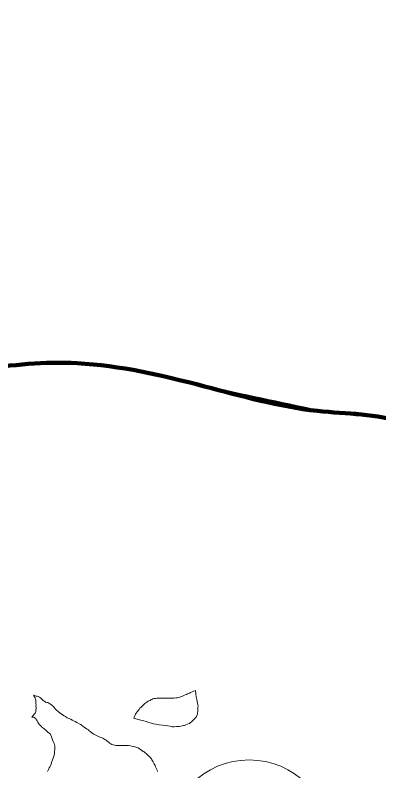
# Model space of a CAD drawing. Extents: x -1643653 to 4543381, y 1624270 to 13878484.
# Drawn here: x 682878 to 686151, y 8955215 to 8962013 of the extents above; entities that cross this region are included whole.
import ezdxf

# ---------------------------------------------------------------- set-up
doc = ezdxf.new("R2010")
doc.units = 0
doc.header["$LTSCALE"] = 200
for name, color, linetype, lineweight in [('1', 7, 'Continuous', 13), ('26', 7, 'Continuous', 106), ('27', 7, 'Continuous', 53), ('28', 7, 'Continuous', 53), ('29', 7, 'Continuous', 13), ('45', 7, 'Continuous', 13)]:
    doc.layers.add(name, color=color, linetype=linetype, lineweight=lineweight)

msp = doc.modelspace()

# ---------------------------------------------------------------- linework, layer by layer
at = {"layer": '1', "lineweight": 25}
msp.add_spline([(814781, 9009175.5), (814787.2, 9009173.4), (814796.9, 9009173.4), (814799.4, 9009172.4), (814805.1, 9009174.5), (814805.6, 9009176.5), (814811.7, 9009179.5), (814811.7, 9009179.5), (814801.5, 9009181), (814790.7, 9009181.5), (814784.1, 9009183.1), (814777.4, 9009185.1), (814778.4, 9009175.5)], degree=3, dxfattribs=at)
at = {"layer": '26'}
msp.add_spline([(676174.9, 8960921), (676589.7, 8959851), (677298.5, 8959085), (677905.7, 8958370.4), (678108.1, 8958127.9), (678628.8, 8957871.5), (679175.3, 8957678.5), (679634.1, 8957740.2), (680271.7, 8957890.1), (680680.6, 8958130.1), (682556.7, 8958821.8), (683435.7, 8958881.7), (684580.7, 8958673.6), (685598.3, 8958453.2), (686374.5, 8958348.3), (687212.1, 8957836.1), (687682.2, 8957630.7), (688306.1, 8957615.5), (689591.9, 8957533.9), (690585.7, 8957606.1), (691389.1, 8957793.5), (691759.3, 8957957.3), (692919.9, 8958245), (693572, 8958700.2), (694136.4, 8959422.7), (694705.3, 8960908.2), (694927.7, 8961937.4), (695327.4, 8962800.5), (695494.2, 8963028.7), (696954.2, 8966672.4), (698159, 8968028.2), (699003.1, 8968647.8), (699373.7, 8968875.2), (699705.8, 8969051.9), (700930.8, 8969479.2), (701631.8, 8969565.3), (702395, 8969409.6), (703157, 8969037.7), (703804.2, 8968640.8), (704732, 8968306.3), (704974.2, 8968343.5), (705432.6, 8968328.9), (706400.3, 8968312.2), (707482.9, 8968320.5), (708005.4, 8968381.9), (708718.3, 8968340.8), (709660.3, 8968260.6), (710627.7, 8968180.3), (711187.5, 8968089), (711873, 8967704.7), (712851.5, 8967319.2), (713361.3, 8967393.4), (714238.5, 8967122.7), (715674, 8966506.4), (716373.4, 8966312.8), (717313.4, 8965902), (718673.1, 8965375), (719658.3, 8965140.1)], degree=3, dxfattribs=at)
at = {"layer": '27'}
for points in [[(678291, 8957999), (678628.8, 8957871.5), (679175.3, 8957678.5), (679634.1, 8957740.2), (680271.7, 8957890.1), (680680.6, 8958130.1), (682556.7, 8958821.8), (683435.7, 8958881.7), (684580.7, 8958673.6), (685598.3, 8958453.2)], [(685598.3, 8958453.2), (686374.5, 8958348.3), (687212.1, 8957836.1)]]:
    msp.add_spline(points, degree=3, dxfattribs=at)
at = {"layer": '28'}
for points in [[(678291, 8957999), (678628.8, 8957871.5), (679175.3, 8957678.5), (679634.1, 8957740.2), (680271.7, 8957890.1), (680680.6, 8958130.1), (682556.7, 8958821.8), (683435.7, 8958881.7), (684580.7, 8958673.6), (685598.3, 8958453.2)], [(685598.3, 8958453.2), (686374.5, 8958348.3), (687212.1, 8957836.1)]]:
    msp.add_spline(points, degree=3, dxfattribs=at)
at = {"layer": '29'}
for points in [[(684499.9, 8955936.5), (684501.2, 8955927.1), (684503.9, 8955916), (684504.5, 8955912.4), (684504.8, 8955903.2), (684508, 8955884.7), (684510.1, 8955868.2), (684511.8, 8955856.8), (684514.8, 8955841), (684519.8, 8955825.6), (684522.8, 8955810.2), (684523.6, 8955797.3), (684523.3, 8955783.6), (684522.9, 8955775), (684522, 8955766), (684520.7, 8955748.1), (684520.2, 8955737.5), (684519.7, 8955729.4), (684508.6, 8955705.1), (684501.1, 8955692.8), (684487.1, 8955676.7), (684476.3, 8955666.8), (684467.7, 8955659.9), (684454.1, 8955647.4), (684446.3, 8955642.1), (684444.4, 8955641.4), (684428.7, 8955633.9), (684414.5, 8955627.8), (684401.9, 8955623.8), (684393.7, 8955623.1), (684368.6, 8955616.9), (684353, 8955613.9), (684330, 8955612.8), (684309.6, 8955611.7), (684291.4, 8955612.6), (684271.6, 8955616.4), (684252.9, 8955621.1), (684230.5, 8955623.7), (684203.5, 8955625.9), (684174.7, 8955630), (684144.4, 8955635.2), (684121.9, 8955639), (684104.8, 8955644.8), (684082, 8955651.5), (684057, 8955658.4), (684037, 8955665.6), (684021.4, 8955668.4), (684008.1, 8955670.8), (683975.7, 8955679.7), (683963, 8955683.7), (683946.4, 8955687.7)], [(683946.4, 8955687.7), (683963, 8955683.7), (683975.7, 8955679.7), (684008.1, 8955670.8), (684021.4, 8955668.4), (684037, 8955665.6), (684057, 8955658.4), (684082, 8955651.5), (684104.8, 8955644.8), (684121.9, 8955639), (684144.4, 8955635.2), (684174.7, 8955630), (684203.5, 8955625.9), (684230.5, 8955623.7), (684252.9, 8955621.1), (684271.6, 8955616.4), (684291.4, 8955612.6), (684309.6, 8955611.7), (684330, 8955612.8), (684353, 8955613.9), (684368.6, 8955616.9), (684393.7, 8955623.1), (684401.9, 8955623.8), (684414.5, 8955627.8), (684428.7, 8955633.9), (684444.4, 8955641.4), (684446.3, 8955642.1), (684454.1, 8955647.4), (684467.7, 8955659.9), (684476.3, 8955666.8), (684487.1, 8955676.7), (684501.1, 8955692.8), (684508.6, 8955705.1), (684519.7, 8955729.4), (684520.2, 8955737.5), (684520.7, 8955748.1), (684522, 8955766), (684522.9, 8955775), (684523.3, 8955783.6), (684523.6, 8955797.3), (684522.8, 8955810.2), (684519.8, 8955825.6), (684514.8, 8955841), (684511.8, 8955856.8), (684510.1, 8955868.2), (684508, 8955884.7), (684504.8, 8955903.2), (684504.5, 8955912.4), (684503.9, 8955916), (684501.2, 8955927.1), (684499.9, 8955936.5)], [(684205.5, 8955869), (684242.9, 8955870), (684263.1, 8955870.5), (684280.7, 8955870.2), (684292.7, 8955870.2), (684306.2, 8955870), (684322.5, 8955872), (684336, 8955873), (684347.8, 8955875.2), (684361.3, 8955878.6), (684371.7, 8955883.6), (684383, 8955888.5), (684396.5, 8955894.4), (684407.8, 8955898.1), (684419.7, 8955902.7), (684428.3, 8955906.6), (684438.2, 8955911.6), (684446.2, 8955915.2), (684457.1, 8955919.7), (684499.9, 8955936.5)], [(684499.9, 8955936.5), (684457.1, 8955919.7), (684446.2, 8955915.2), (684438.2, 8955911.6), (684428.3, 8955906.6), (684419.7, 8955902.7), (684407.8, 8955898.1), (684396.5, 8955894.4), (684383, 8955888.5), (684371.7, 8955883.6), (684361.3, 8955878.6), (684347.8, 8955875.2), (684336, 8955873), (684322.5, 8955872), (684306.2, 8955870), (684292.7, 8955870.2), (684280.7, 8955870.2), (684263.1, 8955870.5), (684242.9, 8955870), (684205.5, 8955869)], [(683044.4, 8955896.7), (683051.6, 8955880), (683056.4, 8955875), (683057.2, 8955872.5), (683059, 8955866.7), (683061.7, 8955858.8), (683062.9, 8955851.1), (683064.4, 8955845.1), (683065.3, 8955840.4), (683064.5, 8955832.9), (683065.6, 8955824.1), (683065.7, 8955815.1), (683066, 8955807.8), (683065.1, 8955793), (683065.9, 8955785.9), (683066.2, 8955781.3), (683066, 8955772.2), (683065.4, 8955764.6), (683064.5, 8955757), (683064.2, 8955750.6), (683061.6, 8955741.4), (683058.6, 8955735.5), (683055.8, 8955731.1), (683049.9, 8955724.8), (683044.6, 8955717.5), (683039.3, 8955711.7), (683032.7, 8955704.2)], [(683044.4, 8955896.7), (683051.6, 8955880), (683056.4, 8955875), (683057.2, 8955872.5), (683059, 8955866.7), (683061.7, 8955858.8), (683062.9, 8955851.1), (683064.4, 8955845.1), (683065.3, 8955840.4), (683064.5, 8955832.9), (683065.6, 8955824.1), (683065.7, 8955815.1), (683066, 8955807.8), (683065.1, 8955793), (683065.9, 8955785.9), (683066.2, 8955781.3), (683066, 8955772.2), (683065.4, 8955764.6), (683064.5, 8955757), (683064.2, 8955750.6), (683061.6, 8955741.4), (683058.6, 8955735.5), (683055.8, 8955731.1), (683049.9, 8955724.8), (683044.6, 8955717.5), (683039.3, 8955711.7), (683032.7, 8955704.2)], [(683331.6, 8955703.3), (683317.7, 8955711.1), (683303.8, 8955720.1), (683291.9, 8955729.5), (683281.7, 8955737.5), (683269.2, 8955745.5), (683261, 8955751.4), (683254.1, 8955757.8), (683244.3, 8955766), (683238.1, 8955773.5), (683228.4, 8955786), (683223.1, 8955793), (683214.1, 8955800.9), (683205.8, 8955808.5), (683197.6, 8955814.4), (683190.1, 8955819.5), (683182.2, 8955824.4), (683171.7, 8955828.6), (683162.1, 8955831.4), (683152.1, 8955834.4), (683146.1, 8955837.6), (683140.5, 8955842.1), (683135.4, 8955845.3), (683131.1, 8955848.6), (683124.9, 8955854), (683119, 8955860.2), (683113.3, 8955866.2), (683105.8, 8955871.5), (683097.1, 8955877.3), (683085.7, 8955882.7), (683077.1, 8955886.1), (683067.1, 8955888.3), (683044.4, 8955896.7)], [(683331.6, 8955703.3), (683317.7, 8955711.1), (683303.8, 8955720.1), (683291.9, 8955729.5), (683281.7, 8955737.5), (683269.2, 8955745.5), (683261, 8955751.4), (683254.1, 8955757.8), (683244.3, 8955766), (683238.1, 8955773.5), (683228.4, 8955786), (683223.1, 8955793), (683214.1, 8955800.9), (683205.8, 8955808.5), (683197.6, 8955814.4), (683190.1, 8955819.5), (683182.2, 8955824.4), (683171.7, 8955828.6), (683162.1, 8955831.4), (683152.1, 8955834.4), (683146.1, 8955837.6), (683140.5, 8955842.1), (683135.4, 8955845.3), (683131.1, 8955848.6), (683124.9, 8955854), (683119, 8955860.2), (683113.3, 8955866.2), (683105.8, 8955871.5), (683097.1, 8955877.3), (683085.7, 8955882.7), (683077.1, 8955886.1), (683067.1, 8955888.3), (683044.4, 8955896.7)], [(683946.4, 8955687.7), (683952.3, 8955703.9), (683954.3, 8955710.8), (683958.2, 8955715.6), (683961.5, 8955724.3), (683966.1, 8955732.9), (683970.8, 8955737.8), (683974.3, 8955743.8), (683979.2, 8955750.4), (683985.2, 8955757.2), (683993.1, 8955767.3), (684001.1, 8955778.1), (684009.3, 8955786.2), (684019.6, 8955796), (684028.8, 8955805.8), (684036.8, 8955813), (684046.5, 8955820.7), (684054.5, 8955827), (684063.6, 8955833.3), (684075.9, 8955840.8), (684082.5, 8955844.8), (684091.9, 8955849.3), (684098.5, 8955852.6), (684108.7, 8955857.9), (684117.7, 8955862.1), (684129, 8955864.8), (684141.5, 8955866.7), (684154.1, 8955867.7), (684163.8, 8955868.6), (684180.8, 8955868.7), (684205.5, 8955869)], [(684205.5, 8955869), (684180.8, 8955868.7), (684163.8, 8955868.6), (684154.1, 8955867.7), (684141.5, 8955866.7), (684129, 8955864.8), (684117.7, 8955862.1), (684108.7, 8955857.9), (684098.5, 8955852.6), (684091.9, 8955849.3), (684082.5, 8955844.8), (684075.9, 8955840.8), (684063.6, 8955833.3), (684054.5, 8955827), (684046.5, 8955820.7), (684036.8, 8955813), (684028.8, 8955805.8), (684019.6, 8955796), (684009.3, 8955786.2), (684001.1, 8955778.1), (683993.1, 8955767.3), (683985.2, 8955757.2), (683979.2, 8955750.4), (683974.3, 8955743.8), (683970.8, 8955737.8), (683966.1, 8955732.9), (683961.5, 8955724.3), (683958.2, 8955715.6), (683954.3, 8955710.8), (683952.3, 8955703.9), (683946.4, 8955687.7)], [(683032.7, 8955704.2), (683029.6, 8955697.1), (683030.7, 8955697.8), (683033.3, 8955698.8), (683037.5, 8955698.7), (683041.5, 8955698.5), (683046.6, 8955696.7), (683050.8, 8955695.2), (683058.1, 8955690.2), (683063, 8955686.3), (683065.4, 8955683.6), (683068.2, 8955677.9), (683071, 8955672.8), (683076.2, 8955664.8), (683081.5, 8955654.2), (683087.4, 8955643.9), (683092, 8955637.8), (683098.4, 8955628.9), (683106.1, 8955622.4), (683115.6, 8955614.6), (683118.8, 8955609.1), (683126.5, 8955602), (683135, 8955596.4), (683143.4, 8955590.6), (683150.8, 8955584.6), (683161, 8955574.5), (683166.8, 8955570.2), (683173.7, 8955563.5), (683195.8, 8955546.7)], [(683032.7, 8955704.2), (683029.6, 8955697.1), (683030.7, 8955697.8), (683033.3, 8955698.8), (683037.5, 8955698.7), (683041.5, 8955698.5), (683046.6, 8955696.7), (683050.8, 8955695.2), (683058.1, 8955690.2), (683063, 8955686.3), (683065.4, 8955683.6), (683068.2, 8955677.9), (683071, 8955672.8), (683076.2, 8955664.8), (683081.5, 8955654.2), (683087.4, 8955643.9), (683092, 8955637.8), (683098.4, 8955628.9), (683106.1, 8955622.4), (683115.6, 8955614.6), (683118.8, 8955609.1), (683126.5, 8955602), (683135, 8955596.4), (683143.4, 8955590.6), (683150.8, 8955584.6), (683161, 8955574.5), (683166.8, 8955570.2), (683173.7, 8955563.5), (683195.8, 8955546.7)], [(684159.4, 8955210.9), (684156.1, 8955220.2), (684152.6, 8955228.6), (684147.4, 8955240.7), (684141.9, 8955252.3), (684137.7, 8955263.6), (684130.4, 8955277), (684126.2, 8955285), (684121, 8955295.7), (684114.8, 8955304.8), (684108.2, 8955315.2), (684104.9, 8955322.2), (684099, 8955328.5), (684095.9, 8955333.4), (684089, 8955340.1), (684080.6, 8955348), (684076.2, 8955354.5), (684070.5, 8955359.3), (684064.3, 8955365.6), (684058.4, 8955370.8), (684049, 8955377.1), (684039.5, 8955385.2), (684031.3, 8955390.7), (684018.3, 8955399.7), (684006.2, 8955408.2), (683998.4, 8955413.7), (683983.7, 8955422.1), (683973.6, 8955426.4), (683965.1, 8955428.1), (683955.9, 8955430.3), (683939.4, 8955433.8), (683924.8, 8955437.7), (683916.2, 8955439.5), (683898, 8955442.3), (683879.5, 8955442), (683862.7, 8955442.7), (683850.2, 8955442.8), (683834.8, 8955442.3), (683826.7, 8955442.5), (683815.3, 8955442.2), (683801.4, 8955442.4), (683784.8, 8955443.5), (683775.5, 8955445.2), (683761.1, 8955448), (683749.5, 8955451.5), (683739.7, 8955457.1), (683727, 8955464.9), (683720.3, 8955472), (683704.7, 8955482.6), (683697.4, 8955489.9), (683685.4, 8955498.6), (683668, 8955508), (683651.4, 8955514.9), (683641, 8955519.7), (683628.7, 8955524.9), (683610.1, 8955533.7), (683598.3, 8955539.5), (683586, 8955546.5), (683572, 8955555.1), (683563.9, 8955561.7), (683553.6, 8955568.6), (683545, 8955576.1), (683538.3, 8955582.8), (683526.1, 8955589.4), (683517.5, 8955595.9), (683502.8, 8955605.3), (683487.2, 8955616.5), (683477.7, 8955623), (683467.8, 8955631.6), (683454.8, 8955638.9), (683433.9, 8955649.7), (683418.6, 8955657.7), (683403.9, 8955665.1), (683390.9, 8955672.5), (683378.6, 8955678.9), (683360.5, 8955686.2), (683346.5, 8955693.2), (683331.6, 8955703.3)], [(684159.4, 8955210.9), (684156.1, 8955220.2), (684152.6, 8955228.6), (684147.4, 8955240.7), (684141.9, 8955252.3), (684137.7, 8955263.6), (684130.4, 8955277), (684126.2, 8955285), (684121, 8955295.7), (684114.8, 8955304.8), (684108.2, 8955315.2), (684104.9, 8955322.2), (684099, 8955328.5), (684095.9, 8955333.4), (684089, 8955340.1), (684080.6, 8955348), (684076.2, 8955354.5), (684070.5, 8955359.3), (684064.3, 8955365.6), (684058.4, 8955370.8), (684049, 8955377.1), (684039.5, 8955385.2), (684031.3, 8955390.7), (684018.3, 8955399.7), (684006.2, 8955408.2), (683998.4, 8955413.7), (683983.7, 8955422.1), (683973.6, 8955426.4), (683965.1, 8955428.1), (683955.9, 8955430.3), (683939.4, 8955433.8), (683924.8, 8955437.7), (683916.2, 8955439.5), (683898, 8955442.3), (683879.5, 8955442), (683862.7, 8955442.7), (683850.2, 8955442.8), (683834.8, 8955442.3), (683826.7, 8955442.5), (683815.3, 8955442.2), (683801.4, 8955442.4), (683784.8, 8955443.5), (683775.5, 8955445.2), (683761.1, 8955448), (683749.5, 8955451.5), (683739.7, 8955457.1), (683727, 8955464.9), (683720.3, 8955472), (683704.7, 8955482.6), (683697.4, 8955489.9), (683685.4, 8955498.6), (683668, 8955508), (683651.4, 8955514.9), (683641, 8955519.7), (683628.7, 8955524.9), (683610.1, 8955533.7), (683598.3, 8955539.5), (683586, 8955546.5), (683572, 8955555.1), (683563.9, 8955561.7), (683553.6, 8955568.6), (683545, 8955576.1), (683538.3, 8955582.8), (683526.1, 8955589.4), (683517.5, 8955595.9), (683502.8, 8955605.3), (683487.2, 8955616.5), (683477.7, 8955623), (683467.8, 8955631.6), (683454.8, 8955638.9), (683433.9, 8955649.7), (683418.6, 8955657.7), (683403.9, 8955665.1), (683390.9, 8955672.5), (683378.6, 8955678.9), (683360.5, 8955686.2), (683346.5, 8955693.2), (683331.6, 8955703.3)], [(683168.5, 8955210.3), (683179, 8955226.6), (683185.7, 8955241.3), (683192.5, 8955255.3), (683198, 8955266.5), (683202.7, 8955274.3), (683206.6, 8955291.5), (683214.3, 8955315), (683219.9, 8955329.4), (683224.2, 8955337.5), (683227.4, 8955347.5), (683229.6, 8955357.1), (683231.6, 8955370.6), (683233.3, 8955378.1), (683233.7, 8955393.5), (683236, 8955405.4), (683235.9, 8955414.2), (683235.4, 8955424.9), (683235, 8955436.5), (683234.2, 8955444.1), (683233, 8955449.3), (683227.9, 8955462.5), (683224.3, 8955472.5), (683221.6, 8955480), (683214.6, 8955494.7), (683207.5, 8955512.7), (683195.8, 8955546.7)], [(683195.8, 8955546.7), (683207.5, 8955512.7), (683214.6, 8955494.7), (683221.6, 8955480), (683224.3, 8955472.5), (683227.9, 8955462.5), (683233, 8955449.3), (683234.2, 8955444.1), (683235, 8955436.5), (683235.4, 8955424.9), (683235.9, 8955414.2), (683236, 8955405.4), (683233.7, 8955393.5), (683233.3, 8955378.1), (683231.6, 8955370.6), (683229.6, 8955357.1), (683227.4, 8955347.5), (683224.2, 8955337.5), (683219.9, 8955329.4), (683214.3, 8955315), (683206.6, 8955291.5), (683202.7, 8955274.3), (683198, 8955266.5), (683192.5, 8955255.3), (683185.7, 8955241.3), (683179, 8955226.6), (683168.5, 8955210.3)]]:
    msp.add_lwpolyline(points, dxfattribs=at)
at = {"layer": '29', "lineweight": 53}
for points in [[(685598.3, 8958453.2), (684580.7, 8958673.6), (683435.7, 8958881.7), (682556.7, 8958821.8), (680680.6, 8958130.1), (680271.7, 8957890.1), (679634.1, 8957740.2), (679175.3, 8957678.5), (678628.8, 8957871.5), (678291, 8957999)], [(687212.1, 8957836.1), (686374.5, 8958348.3), (685598.3, 8958453.2)]]:
    msp.add_spline(points, degree=3, dxfattribs=at)
at = {"layer": '45'}
msp.add_circle((684983.6, 8954583.4), 730.2, dxfattribs=at)

doc.saveas('drawing.dxf')
